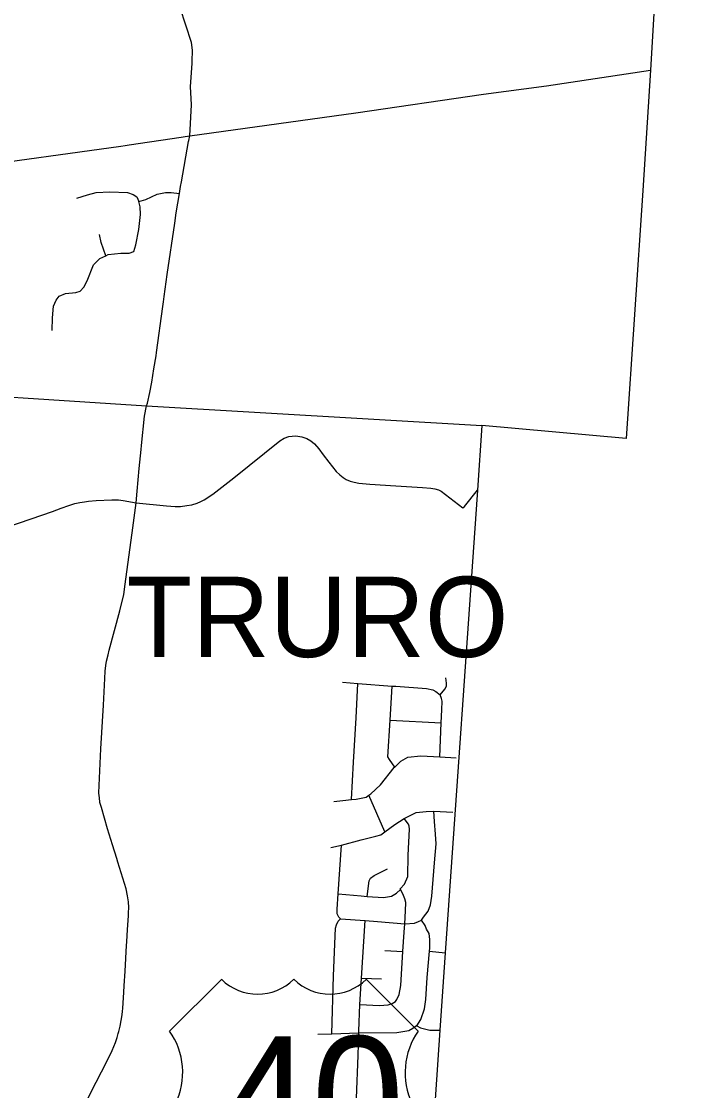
# Model space of a CAD drawing. Extents: x 1755200 to 1902939, y 644115 to 788070.
# Drawn here: x 1885043 to 1892450, y 712511 to 724496 of the extents above; entities that cross this region are included whole.
import ezdxf

# ---------------------------------------------------------------- set-up
doc = ezdxf.new("R2010")
doc.units = 0
for name, color, linetype in [('GM_X_City_Street', 7, 'Continuous'), ('GM_X_County', 7, 'Continuous'), ('GM_X_County_Road', 7, 'Continuous'), ('GM_X_State_Route', 7, 'Continuous'), ('GM_X_Township', 7, 'Continuous'), ('GM_X_Township_Road', 7, 'Continuous'), ('GM_X_Township_Text', 7, 'Continuous'), ('GM_X_US_Shield', 7, 'Continuous')]:
    doc.layers.add(name, color=color, linetype=linetype)

msp = doc.modelspace()

# ---------------------------------------------------------------- linework, layer by layer
at = {"layer": 'GM_X_City_Street'}
for points in [[(1886929, 723212), (1886948, 723561), (1886936, 723765), (1886957, 724026), (1886957, 724046), (1886960, 724174), (1886950, 724258), (1886757, 724845), (1886694, 725051), (1886698, 725100), (1886788, 726248), (1886821, 726756), (1886848, 727220), (1886883, 727795), (1886899, 728061), (1886932, 728590), (1886976, 729194), (1886976, 729377), (1886996, 729784), (1887027, 730359), (1887040, 730576), (1887047, 730697), (1887097, 731457)], [(1886836, 722697), (1886915, 723151), (1886917, 723161)], [(1886827, 722646), (1886836, 722697)], [(1885665, 722515), (1885782, 722551), (1885881, 722578), (1886033, 722585), (1886232, 722577), (1886296, 722555), (1886335, 722528), (1886359, 722477), (1886438, 722500), (1886565, 722561), (1886656, 722580), (1886722, 722578), (1886814, 722567)], [(1885389, 721032), (1885390, 721175), (1885402, 721303), (1885432, 721372), (1885465, 721415), (1885538, 721447), (1885654, 721459), (1885703, 721473), (1885742, 721516), (1885778, 721589), (1885850, 721767), (1885922, 721837), (1885989, 721870), (1886015, 721882), (1886157, 721898), (1886251, 721897), (1886304, 721917), (1886326, 721991), (1886357, 722164), (1886379, 722330), (1886375, 722416), (1886359, 722477)], [(1885989, 721870), (1885937, 722017), (1885918, 722106)], [(1886627, 721301), (1886634, 721353)], [(1886454, 720217), (1886483, 720337), (1886505, 720451), (1886528, 720603), (1886551, 720748), (1886556, 720783)], [(1886327, 719099), (1886669, 719067), (1886767, 719059), (1886824, 719059), (1886897, 719068), (1886952, 719078), (1887011, 719097), (1887052, 719113), (1887091, 719133), (1887188, 719195), (1887423, 719380), (1887938, 719796), (1887986, 719825), (1888037, 719844), (1888075, 719848), (1888110, 719849), (1888140, 719848), (1888186, 719840), (1888239, 719820), (1888284, 719794), (1888326, 719760), (1888375, 719703), (1888424, 719636), (1888486, 719555), (1888570, 719450), (1888610, 719414), (1888649, 719385), (1888680, 719362), (1888726, 719341), (1888770, 719330), (1888823, 719320), (1888946, 719309), (1889236, 719289), (1889537, 719271), (1889631, 719265), (1889675, 719257), (1889715, 719246), (1889745, 719231), (1889988, 719042), (1890005, 719060), (1890151, 719240)], [(1886339, 719231), (1886361, 719484), (1886385, 719699)], [(1888641, 717088), (1888810, 717075), (1889198, 717046), (1889238, 717043), (1889581, 717018), (1889653, 717002), (1889684, 716986), (1889733, 716948)], [(1889732, 716251), (1889746, 716633), (1889751, 716780), (1889757, 716876), (1889750, 716906), (1889733, 716948), (1889786, 717011), (1889805, 717045), (1889804, 717079), (1889799, 717137)], [(1888742, 715773), (1888763, 716191), (1888793, 716691), (1888810, 717075)], [(1889225, 716137), (1889165, 716221), (1889149, 716253), (1889175, 716665), (1889198, 717046)], [(1889175, 716665), (1889746, 716633)], [(1888543, 715751), (1888645, 715762), (1888742, 715773), (1888793, 715779), (1888905, 715800), (1888934, 715821), (1888958, 715839), (1889064, 715940), (1889220, 716133), (1889225, 716137), (1889294, 716205), (1889371, 716248), (1889517, 716262), (1889732, 716251), (1889912, 716242)], [(1886111, 715112), (1886064, 715266), (1886009, 715444), (1885939, 715686), (1885923, 715741), (1885916, 715798), (1885914, 715816)], [(1889116, 715413), (1888934, 715821)], [(1888510, 715236), (1888630, 715262), (1888848, 715322), (1889014, 715364), (1889069, 715377), (1889116, 715413), (1889227, 715495), (1889332, 715561), (1889466, 715628), (1889578, 715641), (1889663, 715645), (1889875, 715634)], [(1889233, 713508), (1889248, 713532), (1889273, 713587), (1889292, 713691), (1889317, 714070), (1889332, 714288), (1889337, 714382), (1889346, 714526), (1889350, 714620), (1889337, 714659), (1889316, 714717), (1889289, 714766), (1889286, 714772), (1889335, 714825), (1889371, 714910), (1889376, 715149), (1889389, 715441), (1889386, 715475), (1889379, 715498), (1889332, 715561)], [(1889474, 713238), (1889516, 713307), (1889557, 713428), (1889573, 713534), (1889589, 713778), (1889614, 714074), (1889617, 714108), (1889619, 714204), (1889609, 714271), (1889582, 714322), (1889567, 714360), (1889525, 714423), (1889547, 714457), (1889599, 714524), (1889625, 714593), (1889639, 714689), (1889672, 715065), (1889689, 715279), (1889682, 715384), (1889671, 715526), (1889663, 715645)], [(1888522, 713149), (1888540, 713798), (1888560, 714333), (1888571, 714371), (1888592, 714412), (1888619, 714436), (1888597, 714456), (1888582, 714493), (1888581, 714543), (1888593, 714715), (1888630, 715262)], [(1888916, 714688), (1888938, 714861), (1888953, 714891), (1888996, 714922), (1889143, 714996)], [(1888593, 714715), (1888849, 714693), (1888916, 714688), (1889098, 714675), (1889188, 714690), (1889246, 714723), (1889289, 714766)], [(1886222, 714137), (1886222, 714138), (1886225, 714178), (1886232, 714316), (1886243, 714469), (1886244, 714503)], [(1888619, 714436), (1888894, 714416), (1889031, 714405), (1889337, 714382), (1889446, 714387), (1889492, 714408), (1889525, 714423)], [(1888824, 713179), (1888824, 713179), (1888835, 713476), (1888852, 713770), (1888894, 714416)], [(1886189, 713615), (1886193, 713684), (1886206, 713850), (1886222, 714137)], [(1889115, 714083), (1889317, 714070)], [(1889614, 714074), (1889790, 714054)], [(1888852, 713770), (1889076, 713763)], [(1888835, 713476), (1889053, 713465), (1889151, 713472), (1889197, 713487), (1889233, 713508)], [(1885752, 712346), (1885826, 712499), (1885996, 712828), (1886059, 712960), (1886096, 713049), (1886117, 713107), (1886128, 713150)], [(1888364, 713145), (1888522, 713149), (1888820, 713160), (1888823, 713160), (1889249, 713163), (1889383, 713184), (1889428, 713211), (1889470, 713240), (1889474, 713238), (1889514, 713215), (1889559, 713203), (1889617, 713190), (1889730, 713187)], [(1888796, 712425), (1888814, 712903), (1888823, 713160), (1888824, 713179)]]:
    msp.add_lwpolyline(points, dxfattribs=at)
at = {"layer": 'GM_X_County'}
msp.add_lwpolyline([(1892450, 730067), (1892092, 723948), (1892003, 722602), (1891818, 719820), (1890201, 719965), (1890151, 719240), (1889790, 714054), (1889730, 713187), (1889680, 712466), (1889514, 710092), (1889457, 709269), (1889273, 706617), (1886742, 706790), (1881354, 707158), (1881125, 703749), (1880996, 701827), (1880648, 696807), (1880621, 696420), (1881199, 696408), (1881620, 696382), (1884619, 696174), (1885889, 696091), (1885509, 690950)], dxfattribs=at)
at = {"layer": 'GM_X_County_Road'}
for points in [[(1886917, 723161), (1886929, 723212)], [(1886634, 721353), (1886642, 721413), (1886677, 721659), (1886762, 722235), (1886778, 722350), (1886814, 722567), (1886827, 722646)], [(1886556, 720783), (1886627, 721301)], [(1886385, 719699), (1886389, 719741), (1886422, 720071), (1886446, 720187), (1886454, 720217)], [(1885914, 715816), (1885910, 715848), (1885931, 716341), (1885961, 716830), (1885977, 717132), (1885983, 717214), (1885990, 717276), (1885998, 717324), (1886014, 717394), (1886028, 717448), (1886144, 717890), (1886191, 718072), (1886206, 718189), (1886290, 718819), (1886327, 719099), (1886339, 719231)], [(1886244, 714503), (1886246, 714565), (1886243, 714628), (1886233, 714695), (1886215, 714773), (1886124, 715072), (1886111, 715112)], [(1886128, 713150), (1886135, 713174), (1886151, 713232), (1886161, 713297), (1886171, 713362), (1886176, 713400), (1886178, 713432), (1886189, 713615)]]:
    msp.add_lwpolyline(points, dxfattribs=at)
at = {"layer": 'GM_X_State_Route'}
for points in [[(1886877, 723205), (1886929, 723212), (1888789, 723472), (1890221, 723679), (1890925, 723775), (1892092, 723948)], [(1886251, 723112), (1886834, 723198), (1886877, 723205)], [(1884423, 722857), (1886155, 723098), (1886207, 723105), (1886251, 723112)]]:
    msp.add_lwpolyline(points, dxfattribs=at)
at = {"layer": 'GM_X_Township'}
for points in [[(1874254, 720949), (1875526, 720860), (1876972, 720757), (1877939, 720690), (1881059, 720539), (1883562, 720375), (1886446, 720187), (1890201, 719965)], [(1891818, 719820), (1890201, 719965)]]:
    msp.add_lwpolyline(points, dxfattribs=at)
at = {"layer": 'GM_X_Township_Road'}
msp.add_lwpolyline([(1884809, 718799), (1884902, 718835), (1885392, 719002), (1885487, 719038), (1885573, 719070), (1885643, 719092), (1885698, 719104), (1885751, 719112), (1885796, 719118), (1885879, 719125), (1886056, 719135), (1886096, 719133), (1886131, 719133), (1886184, 719127), (1886327, 719099)], dxfattribs=at)
at = {"layer": 'GM_X_US_Shield'}
for p, q in [((1887283, 713758), (1886703, 713178)), ((1889487, 713178), (1888907, 713758))]:
    msp.add_line(p, q, dxfattribs=at)
for centre, radius, start, end in [((1887689, 714173), 580, 225.573, 314.427), ((1888501, 714173), 580, 225.573, 314.427), ((1886038, 712713), 812, 334.5471, 35.0009), ((1890153, 712713), 812, 144.9991, 205.4529)]:
    msp.add_arc(centre, radius, start, end, dxfattribs=at)

# ---------------------------------------------------------------- texts
at = {"layer": 'GM_X_Township_Text'}
msp.add_text('TRURO', height=900, rotation=0, dxfattribs=at).set_placement((1886220, 717371))
at = {"layer": 'GM_X_US_Shield'}
msp.add_text('40', height=1392.2, dxfattribs=at).set_placement((1887259, 711728))

doc.saveas('drawing.dxf')
